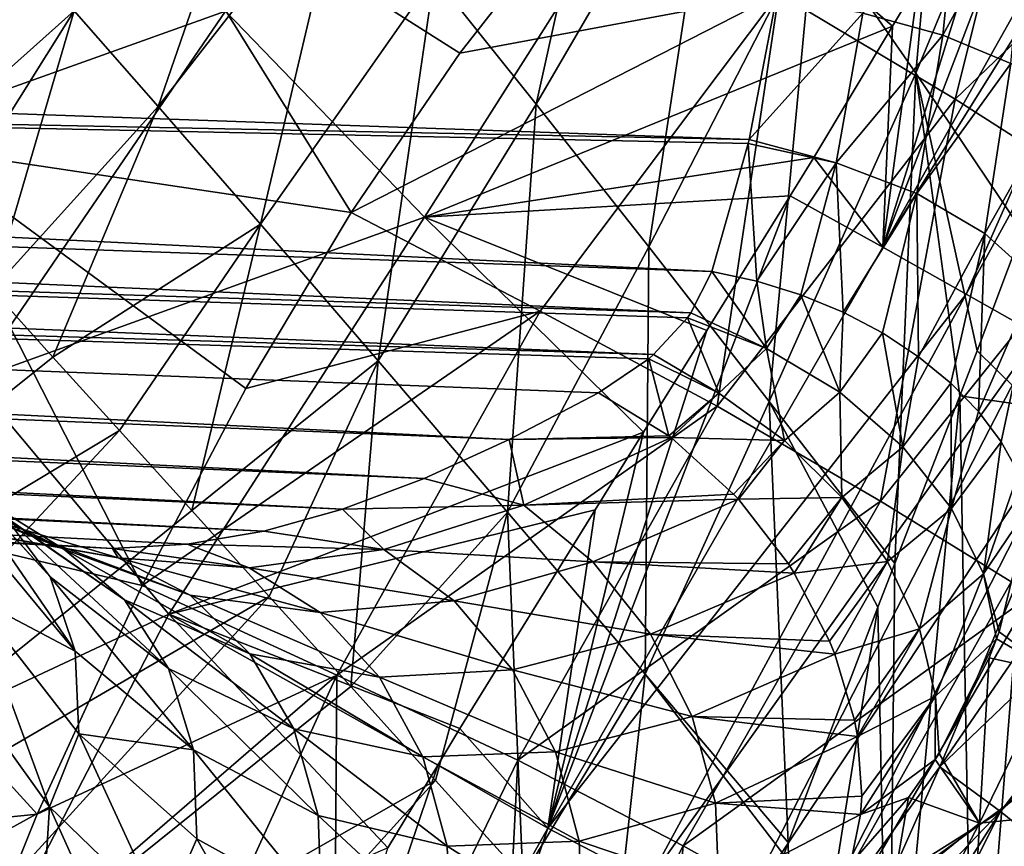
# Model space of a CAD drawing. Header units: metres. Extents: x -105 to 105, y -117 to 62.
# Tile 257 of 382: x 17.11 to 21.35, y -22.5 to -18.94. Entities that reach past the tile are written whole.
import ezdxf

# ---------------------------------------------------------------- set-up
doc = ezdxf.new("R2010")
doc.units = ezdxf.units.M
doc.layers.add('solid_509432_AD150_SW0001_01', color=7, linetype='CONTINUOUS')

msp = doc.modelspace()

# ---------------------------------------------------------------- linework, layer by layer
at = {"layer": 'solid_509432_AD150_SW0001_01'}
for points in [[(21.871714, -17.192446, 13.500666), (22.250858, -17.38435, 13.271233), (20.828621, -19.915667, 13.362828)], [(21.42206, -18.008577, 13.526485), (21.871714, -17.192446, 13.500666), (20.828621, -19.915667, 13.362828)], [(20.531128, -18.530254, 17.740383), (20.970871, -19.166262, 17.339125), (21.141483, -17.227766, 17.728043)], [(20.970871, -19.166262, 17.339125), (21.519464, -17.840584, 17.281219), (21.141483, -17.227766, 17.728043)], [(15.913006, -17.387209, -12.480562), (17.530485, -18.143791, -11.147383), (16.673578, -19.487442, -11.145673)], [(22.250858, -17.38435, 13.271233), (22.369621, -17.444721, 13.179582), (20.828621, -19.915667, 13.362828)], [(18.895525, -18.748959, 18.770943), (19.336029, -19.298943, 18.181435), (19.748404, -17.434288, 18.855669)], [(19.336029, -19.298943, 18.181435), (20.120747, -17.94916, 18.248903), (19.748404, -17.434288, 18.855669)], [(22.369621, -17.444721, 13.179582), (21.188059, -20.117146, 13.065957), (20.828621, -19.915667, 13.362828)], [(22.369621, -17.444721, 13.179582), (22.591787, -17.558069, 12.976588), (21.188059, -20.117146, 13.065957)], [(21.188059, -20.117146, 13.065957), (22.591787, -17.558069, 12.976588), (21.498022, -20.292414, 12.703842)], [(21.544273, -17.666929, -8.672807), (21.140411, -19.277969, -7.721786), (20.381189, -18.822493, -8.682353)], [(22.300131, -18.16474, -7.701402), (21.140411, -19.277969, -7.721786), (21.544273, -17.666929, -8.672807)], [(20.970871, -19.166262, 17.339125), (21.429085, -19.846085, 17.051727), (21.519464, -17.840584, 17.281219)], [(17.345152, -18.897284, 20.158558), (17.707674, -19.309795, 19.356773), (18.194365, -17.897537, 20.2484)], [(17.707674, -19.309795, 19.356773), (18.511917, -18.278269, 19.465143), (18.194365, -17.897537, 20.2484)], [(19.336029, -19.298943, 18.181435), (19.821341, -19.913967, 17.708157), (20.120747, -17.94916, 18.248903)], [(19.821341, -19.913967, 17.708157), (20.531128, -18.530254, 17.740383), (20.120747, -17.94916, 18.248903)], [(20.981998, -18.775217, 13.552704), (21.42206, -18.008577, 13.526485), (20.828621, -19.915667, 13.362828)], [(17.241192, -18.081713, 15.86868), (16.164894, -19.553356, 15.817682), (15.536922, -18.712452, 16.883684)], [(17.241192, -18.081713, 15.86868), (17.997028, -18.898582, 14.946175), (16.164894, -19.553356, 15.817682)], [(16.673578, -19.487442, -11.145673), (17.530485, -18.143791, -11.147383), (18.538946, -19.76652, -9.601516)], [(17.530485, -18.143791, -11.147383), (19.568842, -18.359413, -9.601735), (19.006039, -19.080023, -9.601619)], [(17.530485, -18.143791, -11.147383), (19.006039, -19.080023, -9.601619), (18.538946, -19.76652, -9.601516)], [(19.907286, -18.127686, 14.167147), (18.853991, -19.785778, 14.192463), (17.997028, -18.898582, 14.946175)], [(19.907286, -18.127686, 14.167147), (20.871017, -18.963453, 13.559381), (18.853991, -19.785778, 14.192463)], [(19.907286, -18.127686, 14.167147), (20.981998, -18.775217, 13.552704), (20.871017, -18.963453, 13.559381)], [(22.300131, -18.16474, -7.701402), (21.845955, -19.729071, -6.721079), (21.140411, -19.277969, -7.721786)], [(17.707674, -19.309795, 19.356773), (18.147799, -19.816446, 18.657406), (18.511917, -18.278269, 19.465143)], [(18.147799, -19.816446, 18.657406), (18.895525, -18.748959, 18.770943), (18.511917, -18.278269, 19.465143)], [(21.161503, -18.259527, 2.188362), (20.743057, -18.907026, 1.811033), (21.087593, -19.001883, 1.946203)], [(21.453909, -18.327848, 2.41778), (21.161503, -18.259527, 2.188362), (21.087593, -19.001883, 1.946203)], [(19.006039, -19.080023, -9.601619), (19.568842, -18.359413, -9.601735), (20.381189, -18.822493, -8.682353)], [(21.453909, -18.327848, 2.41778), (21.087593, -19.001883, 1.946203), (21.380428, -19.12348, 2.159362)], [(19.821341, -19.913967, 17.708157), (20.339762, -20.579868, 17.360949), (20.531128, -18.530254, 17.740383)], [(20.339762, -20.579868, 17.360949), (20.970871, -19.166262, 17.339125), (20.531128, -18.530254, 17.740383)], [(17.067627, -18.587208, 21.039576), (16.548208, -19.608309, 20.239811), (17.345152, -18.897284, 20.158558)], [(20.253172, -19.451344, 1.444834), (0, -18.739201, 0.632243), (0, -19.039419, 0.444263)], [(20.253172, -19.451344, 1.444834), (20.369196, -18.844881, 1.762703), (0, -18.739201, 0.632243)], [(18.147799, -19.816446, 18.657406), (18.65424, -20.404432, 18.078836), (18.895525, -18.748959, 18.770943)], [(18.65424, -20.404432, 18.078836), (19.336029, -19.298943, 18.181435), (18.895525, -18.748959, 18.770943)], [(20.871017, -18.963453, 13.559381), (20.981998, -18.775217, 13.552704), (20.828621, -19.915667, 13.362828)], [(18.538946, -19.76652, -9.601516), (19.006039, -19.080023, -9.601619), (20.381189, -18.822493, -8.682353)], [(19.352695, -20.191256, -8.685056), (18.538946, -19.76652, -9.601516), (20.381189, -18.822493, -8.682353)], [(20.115101, -20.600513, -7.727842), (19.352695, -20.191256, -8.685056), (20.381189, -18.822493, -8.682353)], [(20.115101, -20.600513, -7.727842), (20.381189, -18.822493, -8.682353), (21.140411, -19.277969, -7.721786)], [(20.743057, -18.907026, 1.811033), (20.369196, -18.844881, 1.762703), (20.253172, -19.451344, 1.444834)], [(17.997028, -18.898582, 14.946175), (16.909262, -20.488417, 14.918011), (16.164894, -19.553356, 15.817682)], [(17.345152, -18.897284, 20.158558), (16.548208, -19.608309, 20.239811), (16.755711, -19.837784, 19.750906)], [(17.345152, -18.897284, 20.158558), (16.755711, -19.837784, 19.750906), (16.992432, -20.099615, 19.296467)], [(17.997028, -18.898582, 14.946175), (18.853991, -19.785778, 14.192463), (16.909262, -20.488417, 14.918011)], [(17.345152, -18.897284, 20.158558), (16.992432, -20.099615, 19.296467), (17.707674, -19.309795, 19.356773)], [(20.743057, -18.907026, 1.811033), (20.253172, -19.451344, 1.444834), (20.627239, -19.552355, 1.46386)], [(21.087593, -19.001883, 1.946203), (20.743057, -18.907026, 1.811033), (20.627239, -19.552355, 1.46386)], [(18.853991, -19.785778, 14.192463), (20.871017, -18.963453, 13.559381), (20.531427, -19.528355, 13.57978)], [(20.531427, -19.528355, 13.57978), (20.871017, -18.963453, 13.559381), (20.828621, -19.915667, 13.362828)], [(20.092384, -20.019947, 1.004776), (0, -19.039419, 0.444263), (0, -19.31539, 0.222207)], [(20.249264, -19.468004, 1.434131), (20.253172, -19.451344, 1.444834), (0, -19.039419, 0.444263)], [(20.092384, -20.019947, 1.004776), (20.249264, -19.468004, 1.434131), (0, -19.039419, 0.444263)], [(21.087593, -19.001883, 1.946203), (20.627239, -19.552355, 1.46386), (20.974642, -19.684519, 1.576625)], [(21.380428, -19.12348, 2.159362), (21.087593, -19.001883, 1.946203), (20.974642, -19.684519, 1.576625)], [(21.380428, -19.12348, 2.159362), (20.974642, -19.684519, 1.576625), (21.268137, -19.855801, 1.764759)], [(21.60256, -19.263929, 2.436681), (21.380428, -19.12348, 2.159362), (21.268137, -19.855801, 1.764759)], [(20.339762, -20.579868, 17.360949), (20.880159, -21.278793, 17.146545), (20.970871, -19.166262, 17.339125)], [(20.970871, -19.166262, 17.339125), (20.880159, -21.278793, 17.146545), (21.16045, -20.555483, 17.103699)], [(20.970871, -19.166262, 17.339125), (21.16045, -20.555483, 17.103699), (21.234407, -20.362379, 17.090399)], [(20.970871, -19.166262, 17.339125), (21.234407, -20.362379, 17.090399), (21.429085, -19.846085, 17.051727)], [(20.81925, -21.009958, -6.731183), (20.115101, -20.600513, -7.727842), (21.140411, -19.277969, -7.721786)], [(20.81925, -21.009958, -6.731183), (21.140411, -19.277969, -7.721786), (21.845955, -19.729071, -6.721079)], [(21.60256, -19.263929, 2.436681), (21.268137, -19.855801, 1.764759), (21.488047, -20.054712, 2.015648)], [(20.002056, -20.198599, 0.82605), (0, -19.31539, 0.222207), (0, -19.56321, -0.030766)], [(20.002056, -20.198599, 0.82605), (20.092384, -20.019947, 1.004776), (0, -19.31539, 0.222207)], [(17.707674, -19.309795, 19.356773), (16.992432, -20.099615, 19.296467), (17.254053, -20.389038, 18.882504)], [(17.707674, -19.309795, 19.356773), (17.254053, -20.389038, 18.882504), (18.147799, -19.816446, 18.657406)], [(18.65424, -20.404432, 18.078836), (19.211811, -21.056421, 17.634613), (19.336029, -19.298943, 18.181435)], [(19.211811, -21.056421, 17.634613), (19.821341, -19.913967, 17.708157), (19.336029, -19.298943, 18.181435)], [(20.627239, -19.552355, 1.46386), (20.253172, -19.451344, 1.444834), (20.249264, -19.468004, 1.434131)], [(15.916394, -20.964899, -11.143873), (16.673578, -19.487442, -11.145673), (17.638639, -21.372705, -9.601297)], [(16.673578, -19.487442, -11.145673), (18.538946, -19.76652, -9.601516), (18.085058, -20.524317, -9.601409)], [(16.673578, -19.487442, -11.145673), (18.085058, -20.524317, -9.601409), (17.638639, -21.372705, -9.601297)], [(20.28657, -20.061953, 0.99827), (20.249264, -19.468004, 1.434131), (20.092384, -20.019947, 1.004776)], [(20.627239, -19.552355, 1.46386), (20.249264, -19.468004, 1.434131), (20.28657, -20.061953, 0.99827)], [(18.853991, -19.785778, 14.192463), (20.531427, -19.528355, 13.57978), (20.429926, -19.694393, 13.585863)], [(20.531427, -19.528355, 13.57978), (20.828621, -19.915667, 13.362828), (20.429926, -19.694393, 13.585863)], [(19.841486, -20.377748, 0.616837), (0, -19.56321, -0.030766), (0, -19.779497, -0.311184)], [(19.987154, -20.219707, 0.803109), (20.002056, -20.198599, 0.82605), (0, -19.56321, -0.030766)], [(19.841486, -20.377748, 0.616837), (19.987154, -20.219707, 0.803109), (0, -19.56321, -0.030766)], [(20.627239, -19.552355, 1.46386), (20.28657, -20.061953, 0.99827), (20.475967, -20.120874, 1.011382)], [(20.627239, -19.552355, 1.46386), (20.475967, -20.120874, 1.011382), (20.657248, -20.195679, 1.04388)], [(20.974642, -19.684519, 1.576625), (20.627239, -19.552355, 1.46386), (20.657248, -20.195679, 1.04388)], [(18.853991, -19.785778, 14.192463), (20.429926, -19.694393, 13.585863), (20.070845, -20.274637, 13.607446)], [(20.429926, -19.694393, 13.585863), (20.828621, -19.915667, 13.362828), (19.385321, -22.418386, 13.443261)], [(20.070845, -20.274637, 13.607446), (20.429926, -19.694393, 13.585863), (19.385321, -22.418386, 13.443261)], [(20.974642, -19.684519, 1.576625), (20.657248, -20.195679, 1.04388), (20.82723, -20.285053, 1.095196)], [(20.974642, -19.684519, 1.576625), (20.82723, -20.285053, 1.095196), (20.982929, -20.387424, 1.164427)], [(21.268137, -19.855801, 1.764759), (20.974642, -19.684519, 1.576625), (20.982929, -20.387424, 1.164427)], [(21.470821, -21.412064, -5.696056), (20.81925, -21.009958, -6.731183), (21.845955, -19.729071, -6.721079)], [(19.219587, -20.744223, 0.048276), (0, -19.779497, -0.311184), (0, -19.961256, -0.615182)], [(19.820513, -20.395761, 0.593791), (19.841486, -20.377748, 0.616837), (0, -19.779497, -0.311184)], [(19.603296, -20.543015, 0.387996), (19.820513, -20.395761, 0.593791), (0, -19.779497, -0.311184)], [(19.219587, -20.744223, 0.048276), (19.603296, -20.543015, 0.387996), (0, -19.779497, -0.311184)], [(18.853991, -19.785778, 14.192463), (17.75337, -21.496706, 14.204802), (16.909262, -20.488417, 14.918011)], [(18.853991, -19.785778, 14.192463), (19.797152, -20.713047, 13.624113), (17.75337, -21.496706, 14.204802)], [(18.085058, -20.524317, -9.601409), (18.538946, -19.76652, -9.601516), (19.352695, -20.191256, -8.685056)], [(18.853991, -19.785778, 14.192463), (20.070845, -20.274637, 13.607446), (19.797152, -20.713047, 13.624113)], [(18.147799, -19.816446, 18.657406), (17.254053, -20.389038, 18.882504), (17.540016, -20.705435, 18.508234)], [(18.147799, -19.816446, 18.657406), (17.540016, -20.705435, 18.508234), (17.851698, -21.050327, 18.172707)], [(18.147799, -19.816446, 18.657406), (17.851698, -21.050327, 18.172707), (18.65424, -20.404432, 18.078836)], [(21.429085, -19.846085, 17.051727), (21.234407, -20.362379, 17.090399), (21.478861, -20.601181, 16.968161)], [(21.268137, -19.855801, 1.764759), (20.982929, -20.387424, 1.164427), (21.121609, -20.500998, 1.250357)], [(21.268137, -19.855801, 1.764759), (21.121609, -20.500998, 1.250357), (21.240833, -20.623775, 1.351478)], [(21.488047, -20.054712, 2.015648), (21.268137, -19.855801, 1.764759), (21.240833, -20.623775, 1.351478)], [(19.211811, -21.056421, 17.634613), (19.805443, -21.7551, 17.335752), (19.821341, -19.913967, 17.708157)], [(20.828621, -19.915667, 13.362828), (21.188059, -20.117146, 13.065957), (19.385321, -22.418386, 13.443261)], [(19.805443, -21.7551, 17.335752), (20.339762, -20.579868, 17.360949), (19.821341, -19.913967, 17.708157)], [(18.853159, -20.911728, -0.308851), (0, -19.961256, -0.615182), (0, -20.105919, -0.938483)], [(18.853159, -20.911728, -0.308851), (19.219587, -20.744223, 0.048276), (0, -19.961256, -0.615182)], [(20.327202, -20.352144, 0.756142), (20.092384, -20.019947, 1.004776), (20.002056, -20.198599, 0.82605)], [(20.327202, -20.352144, 0.756142), (20.28657, -20.061953, 0.99827), (20.092384, -20.019947, 1.004776)], [(21.488047, -20.054712, 2.015648), (21.240833, -20.623775, 1.351478), (21.338511, -20.753605, 1.466013)], [(21.488047, -20.054712, 2.015648), (21.338511, -20.753605, 1.466013), (21.412926, -20.888205, 1.591951)], [(14.795474, -22.358307, 18.877533), (17.254053, -20.389038, 18.882504), (16.992432, -20.099615, 19.296467)], [(20.327202, -20.352144, 0.756142), (20.475967, -20.120874, 1.011382), (20.28657, -20.061953, 0.99827)], [(18.501497, -21.043545, -0.679482), (0, -20.105919, -0.938483), (0, -20.211458, -1.276531)], [(18.501497, -21.043545, -0.679482), (18.853159, -20.911728, -0.308851), (0, -20.105919, -0.938483)], [(21.188059, -20.117146, 13.065957), (19.820028, -22.645451, 13.100247), (19.385321, -22.418386, 13.443261)], [(21.188059, -20.117146, 13.065957), (21.498022, -20.292414, 12.703842), (19.820028, -22.645451, 13.100247)], [(20.642874, -20.540583, 0.775722), (20.475967, -20.120874, 1.011382), (20.327202, -20.352144, 0.756142)], [(20.642874, -20.540583, 0.775722), (20.657248, -20.195679, 1.04388), (20.475967, -20.120874, 1.011382)], [(18.161903, -21.1383, -1.059588), (0, -20.211458, -1.276531), (0, -20.276426, -1.624653)], [(18.161903, -21.1383, -1.059588), (18.501497, -21.043545, -0.679482), (0, -20.211458, -1.276531)], [(17.638639, -21.372705, -9.601297), (18.085058, -20.524317, -9.601409), (19.352695, -20.191256, -8.685056)], [(18.476923, -21.758789, -8.663025), (17.638639, -21.372705, -9.601297), (19.352695, -20.191256, -8.685056)], [(18.476923, -21.758789, -8.663025), (19.352695, -20.191256, -8.685056), (20.115101, -20.600513, -7.727842)], [(20.122791, -20.54495, 0.503675), (19.987154, -20.219707, 0.803109), (19.841486, -20.377748, 0.616837)], [(20.327202, -20.352144, 0.756142), (20.002056, -20.198599, 0.82605), (19.987154, -20.219707, 0.803109)], [(20.327202, -20.352144, 0.756142), (19.987154, -20.219707, 0.803109), (20.122791, -20.54495, 0.503675)], [(20.642874, -20.540583, 0.775722), (20.82723, -20.285053, 1.095196), (20.657248, -20.195679, 1.04388)], [(17.511139, -21.21414, -1.832534), (0, -20.276426, -1.624653), (0, -20.299919, -1.978087)], [(17.832277, -21.195261, -1.445354), (18.161903, -21.1383, -1.059588), (0, -20.276426, -1.624653)], [(17.511139, -21.21414, -1.832534), (17.832277, -21.195261, -1.445354), (0, -20.276426, -1.624653)], [(17.197834, -21.195261, -2.21698), (0, -20.299919, -1.978087), (0, -20.281591, -2.331828)], [(16.892427, -21.139467, -2.594984), (17.197834, -21.195261, -2.21698), (0, -20.281591, -2.331828)], [(17.197834, -21.195261, -2.21698), (17.511139, -21.21414, -1.832534), (0, -20.299919, -1.978087)], [(19.797152, -20.713047, 13.624113), (20.070845, -20.274637, 13.607446), (19.385321, -22.418386, 13.443261)], [(21.498022, -20.292414, 12.703842), (20.184938, -22.838009, 12.666718), (19.820028, -22.645451, 13.100247)], [(21.498022, -20.292414, 12.703842), (21.726807, -20.51712, 12.254717), (20.184938, -22.838009, 12.666718)], [(20.914261, -20.774885, 0.859336), (20.82723, -20.285053, 1.095196), (20.642874, -20.540583, 0.775722)], [(20.914261, -20.774885, 0.859336), (20.982929, -20.387424, 1.164427), (20.82723, -20.285053, 1.095196)], [(20.327202, -20.352144, 0.756142), (20.122791, -20.54495, 0.503675), (20.405279, -20.747581, 0.471441)], [(20.642874, -20.540583, 0.775722), (20.327202, -20.352144, 0.756142), (20.405279, -20.747581, 0.471441)], [(14.795474, -22.358307, 18.877533), (17.540016, -20.705435, 18.508234), (17.254053, -20.389038, 18.882504)], [(19.90715, -20.727713, 0.246478), (19.820513, -20.395761, 0.593791), (19.603296, -20.543015, 0.387996)], [(20.122791, -20.54495, 0.503675), (19.841486, -20.377748, 0.616837), (19.820513, -20.395761, 0.593791)], [(20.122791, -20.54495, 0.503675), (19.820513, -20.395761, 0.593791), (19.90715, -20.727713, 0.246478)], [(20.914261, -20.774885, 0.859336), (21.121609, -20.500998, 1.250357), (20.982929, -20.387424, 1.164427)], [(22.293898, -20.377127, 11.455587), (22.651045, -20.645382, 10.349252), (21.074362, -22.153687, 11.791531)], [(21.484512, -21.173479, 12.056851), (22.293898, -20.377127, 11.455587), (21.074362, -22.153687, 11.791531)], [(21.234407, -20.362379, 17.090399), (21.16045, -20.555483, 17.103699), (21.478861, -20.601181, 16.968161)], [(18.65424, -20.404432, 18.078836), (17.851698, -21.050327, 18.172707), (18.185837, -21.420101, 17.881186)], [(18.65424, -20.404432, 18.078836), (18.185837, -21.420101, 17.881186), (18.536844, -21.808556, 17.639139)], [(18.65424, -20.404432, 18.078836), (18.536844, -21.808556, 17.639139), (19.211811, -21.056421, 17.634613)], [(16.909262, -20.488417, 14.918011), (17.75337, -21.496706, 14.204802), (16.037766, -22.299953, 14.687842)], [(20.184938, -22.838009, 12.666718), (21.726807, -20.51712, 12.254717), (20.465532, -22.988398, 12.159925)], [(20.465532, -22.988398, 12.159925), (21.726807, -20.51712, 12.254717), (21.484512, -21.173479, 12.056851)], [(21.125015, -21.040939, 1.001947), (21.121609, -20.500998, 1.250357), (20.914261, -20.774885, 0.859336)], [(21.125015, -21.040939, 1.001947), (21.240833, -20.623775, 1.351478), (21.121609, -20.500998, 1.250357)], [(19.90715, -20.727713, 0.246478), (19.603296, -20.543015, 0.387996), (19.219587, -20.744223, 0.048276)], [(20.122791, -20.54495, 0.503675), (19.90715, -20.727713, 0.246478), (19.917606, -20.735588, 0.24264)], [(20.405279, -20.747581, 0.471441), (20.122791, -20.54495, 0.503675), (19.917606, -20.735588, 0.24264)], [(20.642874, -20.540583, 0.775722), (20.405279, -20.747581, 0.471441), (20.651785, -20.993412, 0.497885)], [(20.914261, -20.774885, 0.859336), (20.642874, -20.540583, 0.775722), (20.651785, -20.993412, 0.497885)], [(20.853546, -23.795151, 17.012308), (21.16045, -20.555483, 17.103699), (20.880159, -21.278793, 17.146545)], [(20.853546, -23.795151, 17.012308), (21.220762, -23.854593, 16.786432), (21.16045, -20.555483, 17.103699)], [(21.220762, -23.854593, 16.786432), (21.478861, -20.601181, 16.968161), (21.16045, -20.555483, 17.103699)], [(16.579023, -20.608366, -4.819674), (16.777983, -20.825321, -5.08972), (17.241362, -21.336134, -4.445303)], [(17.047703, -21.077393, -4.210509), (16.579023, -20.608366, -4.819674), (17.241362, -21.336134, -4.445303)], [(19.255877, -22.125233, -7.682281), (18.476923, -21.758789, -8.663025), (20.115101, -20.600513, -7.727842)], [(19.255877, -22.125233, -7.682281), (20.115101, -20.600513, -7.727842), (20.81925, -21.009958, -6.731183)], [(19.805443, -21.7551, 17.335752), (20.421511, -22.479872, 17.189314), (20.339762, -20.579868, 17.360949)], [(20.339762, -20.579868, 17.360949), (20.421511, -22.479872, 17.189314), (20.807129, -21.466339, 17.155672)], [(20.339762, -20.579868, 17.360949), (20.807129, -21.466339, 17.155672), (20.880159, -21.278793, 17.146545)], [(21.220762, -23.854593, 16.786432), (21.53105, -23.904821, 16.485439), (21.478861, -20.601181, 16.968161)], [(22.651045, -20.645382, 10.349252), (21.335495, -22.346479, 10.699009), (21.074362, -22.153687, 11.791531)], [(21.125015, -21.040939, 1.001947), (21.338511, -20.753605, 1.466013), (21.240833, -20.623775, 1.351478)], [(22.651045, -20.645382, 10.349252), (22.610882, -20.847378, 10.051337), (21.335495, -22.346479, 10.699009)], [(14.795474, -22.358307, 18.877533), (15.312456, -23.094126, 18.164198), (17.540016, -20.705435, 18.508234)], [(15.312456, -23.094126, 18.164198), (17.851698, -21.050327, 18.172707), (17.540016, -20.705435, 18.508234)], [(17.75337, -21.496706, 14.204802), (19.797152, -20.713047, 13.624113), (19.588999, -21.04656, 13.637002)], [(19.90715, -20.727713, 0.246478), (19.219587, -20.744223, 0.048276), (19.917606, -20.735588, 0.24264)], [(19.282707, -21.026266, -0.366058), (19.917606, -20.735588, 0.24264), (19.219587, -20.744223, 0.048276)], [(19.282707, -21.026266, -0.366058), (20.186115, -20.978914, 0.171991), (19.917606, -20.735588, 0.24264)], [(19.588999, -21.04656, 13.637002), (19.797152, -20.713047, 13.624113), (19.385321, -22.418386, 13.443261)], [(20.405279, -20.747581, 0.471441), (19.917606, -20.735588, 0.24264), (20.186115, -20.978914, 0.171991)], [(19.282707, -21.026266, -0.366058), (19.219587, -20.744223, 0.048276), (18.853159, -20.911728, -0.308851)], [(20.405279, -20.747581, 0.471441), (20.186115, -20.978914, 0.171991), (20.206692, -21.001301, 0.169118)], [(20.651785, -20.993412, 0.497885), (20.405279, -20.747581, 0.471441), (20.206692, -21.001301, 0.169118)], [(20.914261, -20.774885, 0.859336), (20.651785, -20.993412, 0.497885), (20.848953, -21.269125, 0.581573)], [(21.125015, -21.040939, 1.001947), (20.914261, -20.774885, 0.859336), (20.848953, -21.269125, 0.581573)], [(21.262444, -21.322716, 1.194965), (21.338511, -20.753605, 1.466013), (21.125015, -21.040939, 1.001947)], [(21.262444, -21.322716, 1.194965), (21.412926, -20.888205, 1.591951), (21.338511, -20.753605, 1.466013)], [(16.465216, -20.809187, -3.745999), (16.782724, -20.897491, -3.971763), (17.301247, -21.216509, -3.314467)], [(16.988737, -21.091274, -3.099427), (16.465216, -20.809187, -3.745999), (17.301247, -21.216509, -3.314467)], [(16.777983, -20.825321, -5.08972), (16.889812, -21.103065, -5.354169), (17.349966, -21.655365, -4.659492)], [(17.241362, -21.336134, -4.445303), (16.777983, -20.825321, -5.08972), (17.349966, -21.655365, -4.659492)], [(22.610882, -20.847378, 10.051337), (22.52198, -21.193684, 9.478645), (21.335495, -22.346479, 10.699009)], [(16.782724, -20.897491, -3.971763), (17.047703, -21.077393, -4.210509), (17.561962, -21.434532, -3.524423)], [(17.301247, -21.216509, -3.314467), (16.782724, -20.897491, -3.971763), (17.561962, -21.434532, -3.524423)], [(21.262444, -21.322716, 1.194965), (21.46277, -21.025209, 1.72708), (21.412926, -20.888205, 1.591951)], [(19.282707, -21.026266, -0.366058), (18.853159, -20.911728, -0.308851), (18.501497, -21.043545, -0.679482)], [(15.256703, -22.555256, -11.14201), (15.916394, -20.964899, -11.143873), (17.18663, -22.357975, -9.601174)], [(15.916394, -20.964899, -11.143873), (17.638639, -21.372705, -9.601297), (17.18663, -22.357975, -9.601174)], [(19.282707, -21.026266, -0.366058), (20.206692, -21.001301, 0.169118), (20.186115, -20.978914, 0.171991)], [(20.651785, -20.993412, 0.497885), (20.206692, -21.001301, 0.169118), (20.422031, -21.280262, 0.169386)], [(20.651785, -20.993412, 0.497885), (20.422031, -21.280262, 0.169386), (20.447412, -21.320061, 0.174116)], [(20.848953, -21.269125, 0.581573), (20.651785, -20.993412, 0.497885), (20.447412, -21.320061, 0.174116)], [(19.282707, -21.026266, -0.366058), (18.501497, -21.043545, -0.679482), (18.678848, -21.217661, -1.026943)], [(19.282707, -21.026266, -0.366058), (18.678848, -21.217661, -1.026943), (19.579889, -21.271128, -0.47232)], [(19.968851, -22.494768, -6.660752), (19.255877, -22.125233, -7.682281), (20.81925, -21.009958, -6.731183)], [(19.282707, -21.026266, -0.366058), (19.579889, -21.271128, -0.47232), (20.206692, -21.001301, 0.169118)], [(19.579889, -21.271128, -0.47232), (20.422031, -21.280262, 0.169386), (20.206692, -21.001301, 0.169118)], [(19.968851, -22.494768, -6.660752), (20.81925, -21.009958, -6.731183), (21.470821, -21.412064, -5.696056)], [(21.262444, -21.322716, 1.194965), (21.329685, -21.572172, 1.443832), (21.46277, -21.025209, 1.72708)], [(21.329685, -21.572172, 1.443832), (21.563101, -21.744469, 2.415765), (21.46277, -21.025209, 1.72708)], [(15.312456, -23.094126, 18.164198), (18.185837, -21.420101, 17.881186), (17.851698, -21.050327, 18.172707)], [(17.047703, -21.077393, -4.210509), (17.241362, -21.336134, -4.445303), (17.75239, -21.729879, -3.714401)], [(17.561962, -21.434532, -3.524423), (17.047703, -21.077393, -4.210509), (17.75239, -21.729879, -3.714401)], [(17.75337, -21.496706, 14.204802), (19.588999, -21.04656, 13.637002), (19.007154, -21.989624, 13.674368)], [(18.678848, -21.217661, -1.026943), (18.501497, -21.043545, -0.679482), (18.161903, -21.1383, -1.059588)], [(19.211811, -21.056421, 17.634613), (18.536844, -21.808556, 17.639139), (18.90184, -22.21246, 17.448477)], [(19.211811, -21.056421, 17.634613), (18.90184, -22.21246, 17.448477), (19.277809, -22.628439, 17.310865)], [(19.007154, -21.989624, 13.674368), (19.588999, -21.04656, 13.637002), (19.385321, -22.418386, 13.443261)], [(19.211811, -21.056421, 17.634613), (19.277809, -22.628439, 17.310865), (19.805443, -21.7551, 17.335752)], [(21.125015, -21.040939, 1.001947), (20.848953, -21.269125, 0.581573), (20.986103, -21.559784, 0.717971)], [(21.262444, -21.322716, 1.194965), (21.125015, -21.040939, 1.001947), (20.986103, -21.559784, 0.717971)], [(17.349966, -21.655365, -4.659492), (16.889812, -21.103065, -5.354169), (16.906578, -21.421896, -5.594266)], [(17.535351, -21.2544, -2.416706), (16.892427, -21.139467, -2.594984), (16.988737, -21.091274, -3.099427)], [(16.988737, -21.091274, -3.099427), (17.301247, -21.216509, -3.314467), (17.844683, -21.415333, -2.611602)], [(17.535351, -21.2544, -2.416706), (16.988737, -21.091274, -3.099427), (17.844683, -21.415333, -2.611602)], [(17.535351, -21.2544, -2.416706), (17.197834, -21.195261, -2.21698), (16.892427, -21.139467, -2.594984)], [(18.678848, -21.217661, -1.026943), (18.161903, -21.1383, -1.059588), (17.832277, -21.195261, -1.445354)], [(17.535351, -21.2544, -2.416706), (17.511139, -21.21414, -1.832534), (17.197834, -21.195261, -2.21698)], [(18.098507, -21.296144, -1.718316), (17.832277, -21.195261, -1.445354), (17.511139, -21.21414, -1.832534)], [(18.678848, -21.217661, -1.026943), (17.832277, -21.195261, -1.445354), (18.098507, -21.296144, -1.718316)], [(20.465532, -22.988398, 12.159925), (21.484512, -21.173479, 12.056851), (21.074362, -22.153687, 11.791531)], [(22.52198, -21.193684, 9.478645), (21.539217, -22.511986, 9.42131), (21.335495, -22.346479, 10.699009)], [(17.301247, -21.216509, -3.314467), (17.561962, -21.434532, -3.524423), (18.102686, -21.666744, -2.784225)], [(17.844683, -21.415333, -2.611602), (17.301247, -21.216509, -3.314467), (18.102686, -21.666744, -2.784225)], [(18.098507, -21.296144, -1.718316), (17.511139, -21.21414, -1.832534), (17.535351, -21.2544, -2.416706)], [(18.678848, -21.217661, -1.026943), (18.098507, -21.296144, -1.718316), (18.981657, -21.438536, -1.165103)], [(18.678848, -21.217661, -1.026943), (18.981657, -21.438536, -1.165103), (19.579889, -21.271128, -0.47232)], [(17.535351, -21.2544, -2.416706), (17.844683, -21.415333, -2.611602), (18.40506, -21.48918, -1.88666)], [(18.098507, -21.296144, -1.718316), (17.535351, -21.2544, -2.416706), (18.40506, -21.48918, -1.88666)], [(19.579889, -21.271128, -0.47232), (18.981657, -21.438536, -1.165103), (19.827522, -21.582102, -0.511566)], [(19.579889, -21.271128, -0.47232), (20.447412, -21.320061, 0.174116), (20.422031, -21.280262, 0.169386)], [(19.579889, -21.271128, -0.47232), (19.827522, -21.582102, -0.511566), (20.447412, -21.320061, 0.174116)], [(20.848953, -21.269125, 0.581573), (20.447412, -21.320061, 0.174116), (20.599537, -21.612139, 0.238834)], [(20.848953, -21.269125, 0.581573), (20.599537, -21.612139, 0.238834), (20.6227, -21.669256, 0.257277)], [(20.986103, -21.559784, 0.717971), (20.848953, -21.269125, 0.581573), (20.6227, -21.669256, 0.257277)], [(20.853546, -23.795151, 17.012308), (20.880159, -21.278793, 17.146545), (20.807129, -21.466339, 17.155672)], [(18.098507, -21.296144, -1.718316), (18.40506, -21.48918, -1.88666), (18.981657, -21.438536, -1.165103)], [(19.827522, -21.582102, -0.511566), (20.599537, -21.612139, 0.238834), (20.447412, -21.320061, 0.174116)], [(21.262444, -21.322716, 1.194965), (20.986103, -21.559784, 0.717971), (21.055807, -21.84964, 0.899691)], [(21.262444, -21.322716, 1.194965), (21.055807, -21.84964, 0.899691), (21.318586, -21.602243, 1.427129)], [(21.262444, -21.322716, 1.194965), (21.318586, -21.602243, 1.427129), (21.329685, -21.572172, 1.443832)], [(17.18663, -22.357975, -9.601174), (17.638639, -21.372705, -9.601297), (18.476923, -21.758789, -8.663025)], [(17.241362, -21.336134, -4.445303), (17.349966, -21.655365, -4.659492), (17.859026, -22.081608, -3.870927)], [(17.75239, -21.729879, -3.714401), (17.241362, -21.336134, -4.445303), (17.859026, -22.081608, -3.870927)], [(17.844683, -21.415333, -2.611602), (18.102686, -21.666744, -2.784225), (18.66069, -21.767328, -2.016525)], [(18.40506, -21.48918, -1.88666), (17.844683, -21.415333, -2.611602), (18.66069, -21.767328, -2.016525)], [(20.622536, -22.858885, -5.599435), (19.968851, -22.494768, -6.660752), (21.470821, -21.412064, -5.696056)], [(20.622536, -22.858885, -5.599435), (21.470821, -21.412064, -5.696056), (22.073292, -21.797798, -4.623055)], [(15.312456, -23.094126, 18.164198), (15.898071, -23.927628, 17.635164), (18.185837, -21.420101, 17.881186)], [(15.898071, -23.927628, 17.635164), (18.536844, -21.808556, 17.639139), (18.185837, -21.420101, 17.881186)], [(16.906578, -21.421896, -5.594266), (16.798655, -21.712545, -5.844024), (17.238823, -22.326, -5.0558)], [(17.36581, -22.012445, -4.837883), (16.906578, -21.421896, -5.594266), (17.238823, -22.326, -5.0558)], [(17.349966, -21.655365, -4.659492), (16.906578, -21.421896, -5.594266), (17.36581, -22.012445, -4.837883)], [(17.561962, -21.434532, -3.524423), (17.75239, -21.729879, -3.714401), (18.291061, -21.990807, -2.922331)], [(18.102686, -21.666744, -2.784225), (17.561962, -21.434532, -3.524423), (18.291061, -21.990807, -2.922331)], [(18.981657, -21.438536, -1.165103), (18.40506, -21.48918, -1.88666), (19.234093, -21.736328, -1.249752)], [(18.981657, -21.438536, -1.165103), (19.234093, -21.736328, -1.249752), (19.827522, -21.582102, -0.511566)], [(17.75337, -21.496706, 14.204802), (16.803604, -23.326797, 14.138828), (16.037766, -22.299953, 14.687842)], [(17.75337, -21.496706, 14.204802), (18.697226, -22.503105, 13.695346), (16.803604, -23.326797, 14.138828)], [(17.75337, -21.496706, 14.204802), (18.911436, -22.14711, 13.68077), (18.697226, -22.503105, 13.695346)], [(17.75337, -21.496706, 14.204802), (19.007154, -21.989624, 13.674368), (18.911436, -22.14711, 13.68077)], [(18.40506, -21.48918, -1.88666), (18.66069, -21.767328, -2.016525), (19.234093, -21.736328, -1.249752)], [(20.446795, -23.729305, 17.15237), (20.807129, -21.466339, 17.155672), (20.421511, -22.479872, 17.189314)], [(20.446795, -23.729305, 17.15237), (20.853546, -23.795151, 17.012308), (20.807129, -21.466339, 17.155672)], [(19.827522, -21.582102, -0.511566), (19.234093, -21.736328, -1.249752), (20.008041, -21.937134, -0.481014)], [(19.827522, -21.582102, -0.511566), (20.6227, -21.669256, 0.257277), (20.599537, -21.612139, 0.238834)], [(19.827522, -21.582102, -0.511566), (20.008041, -21.937134, -0.481014), (20.6227, -21.669256, 0.257277)], [(20.986103, -21.559784, 0.717971), (20.6227, -21.669256, 0.257277), (20.707077, -21.952938, 0.375812)], [(20.986103, -21.559784, 0.717971), (20.707077, -21.952938, 0.375812), (20.720116, -22.024126, 0.412705)], [(21.055807, -21.84964, 0.899691), (20.986103, -21.559784, 0.717971), (20.720116, -22.024126, 0.412705)], [(21.329685, -21.572172, 1.443832), (21.318586, -21.602243, 1.427129), (21.563101, -21.744469, 2.415765)], [(21.055807, -21.84964, 0.899691), (21.071043, -22.096973, 1.13338), (21.318586, -21.602243, 1.427129)], [(21.318586, -21.602243, 1.427129), (21.071043, -22.096973, 1.13338), (21.286129, -21.684357, 1.380893)], [(21.318586, -21.602243, 1.427129), (21.286129, -21.684357, 1.380893), (21.563101, -21.744469, 2.415765)], [(17.859026, -22.081608, -3.870927), (17.349966, -21.655365, -4.659492), (17.36581, -22.012445, -4.837883)], [(18.102686, -21.666744, -2.784225), (18.291061, -21.990807, -2.922331), (18.847267, -22.110861, -2.098698)], [(18.66069, -21.767328, -2.016525), (18.102686, -21.666744, -2.784225), (18.847267, -22.110861, -2.098698)], [(20.008041, -21.937134, -0.481014), (20.707077, -21.952938, 0.375812), (20.6227, -21.669256, 0.257277)], [(17.238823, -22.326, -5.0558), (16.798655, -21.712545, -5.844024), (16.928125, -22.497873, -5.412892)], [(21.286129, -21.684357, 1.380893), (21.071043, -22.096973, 1.13338), (21.244432, -22.396559, 2.15338)], [(21.563101, -21.744469, 2.415765), (21.286129, -21.684357, 1.380893), (21.244432, -22.396559, 2.15338)], [(17.75239, -21.729879, -3.714401), (17.859026, -22.081608, -3.870927), (18.396448, -22.364534, -3.016123)], [(18.291061, -21.990807, -2.922331), (17.75239, -21.729879, -3.714401), (18.396448, -22.364534, -3.016123)], [(19.234093, -21.736328, -1.249752), (18.66069, -21.767328, -2.016525), (19.418249, -22.089916, -1.274885)], [(19.234093, -21.736328, -1.249752), (19.418249, -22.089916, -1.274885), (20.008041, -21.937134, -0.481014)], [(19.805443, -21.7551, 17.335752), (19.277809, -22.628439, 17.310865), (19.661129, -23.05245, 17.22776)], [(19.805443, -21.7551, 17.335752), (19.661129, -23.05245, 17.22776), (20.401613, -22.533602, 17.190407)], [(19.805443, -21.7551, 17.335752), (20.401613, -22.533602, 17.190407), (20.421511, -22.479872, 17.189314)], [(21.563101, -21.744469, 2.415765), (21.244432, -22.396559, 2.15338), (21.548489, -22.366961, 3.288138)], [(16.86644, -23.150846, -9.601079), (17.18663, -22.357975, -9.601174), (18.476923, -21.758789, -8.663025)], [(17.697512, -23.469604, -8.680772), (16.86644, -23.150846, -9.601079), (18.476923, -21.758789, -8.663025)], [(18.462078, -23.772608, -7.71968), (17.697512, -23.469604, -8.680772), (18.476923, -21.758789, -8.663025)], [(18.462078, -23.772608, -7.71968), (18.476923, -21.758789, -8.663025), (19.255877, -22.125233, -7.682281)], [(18.66069, -21.767328, -2.016525), (18.847267, -22.110861, -2.098698), (19.418249, -22.089916, -1.274885)], [(21.221254, -23.207619, -4.498598), (20.622536, -22.858885, -5.599435), (22.073292, -21.797798, -4.623055)], [(21.221254, -23.207619, -4.498598), (22.073292, -21.797798, -4.623055), (22.628338, -22.157991, -3.512937)], [(15.898071, -23.927628, 17.635164), (18.90184, -22.21246, 17.448477), (18.536844, -21.808556, 17.639139)], [(21.055807, -21.84964, 0.899691), (20.720116, -22.024126, 0.412705), (20.737652, -22.280476, 0.571406)], [(21.055807, -21.84964, 0.899691), (20.732758, -22.359495, 0.629377), (21.054605, -22.122488, 1.117191)], [(21.055807, -21.84964, 0.899691), (20.737652, -22.280476, 0.571406), (20.732758, -22.359495, 0.629377)], [(21.055807, -21.84964, 0.899691), (21.054605, -22.122488, 1.117191), (21.071043, -22.096973, 1.13338)], [(20.008041, -21.937134, -0.481014), (19.418249, -22.089916, -1.274885), (20.108644, -22.311047, -0.382828)], [(20.008041, -21.937134, -0.481014), (20.720116, -22.024126, 0.412705), (20.707077, -21.952938, 0.375812)], [(20.008041, -21.937134, -0.481014), (20.108644, -22.311047, -0.382828), (20.720116, -22.024126, 0.412705)], [(18.291061, -21.990807, -2.922331), (18.396448, -22.364534, -3.016123), (18.951559, -22.495415, -2.127352)], [(18.847267, -22.110861, -2.098698), (18.291061, -21.990807, -2.922331), (18.951559, -22.495415, -2.127352)], [(19.007154, -21.989624, 13.674368), (19.385321, -22.418386, 13.443261), (18.911436, -22.14711, 13.68077)], [(17.36581, -22.012445, -4.837883), (17.238823, -22.326, -5.0558), (17.72687, -22.798706, -4.171154)], [(17.874308, -22.464769, -3.982897), (17.36581, -22.012445, -4.837883), (17.72687, -22.798706, -4.171154)], [(17.859026, -22.081608, -3.870927), (17.36581, -22.012445, -4.837883), (17.874308, -22.464769, -3.982897)], [(20.108644, -22.311047, -0.382828), (20.737652, -22.280476, 0.571406), (20.720116, -22.024126, 0.412705)], [(17.859026, -22.081608, -3.870927), (17.874308, -22.464769, -3.982897), (18.411371, -22.761423, -3.058947)], [(18.396448, -22.364534, -3.016123), (17.859026, -22.081608, -3.870927), (18.411371, -22.761423, -3.058947)], [(19.418249, -22.089916, -1.274885), (18.847267, -22.110861, -2.098698), (19.521067, -22.474226, -1.23872)], [(19.418249, -22.089916, -1.274885), (19.521067, -22.474226, -1.23872), (20.108644, -22.311047, -0.382828)], [(19.157761, -24.080748, -6.719685), (18.462078, -23.772608, -7.71968), (19.255877, -22.125233, -7.682281)], [(18.847267, -22.110861, -2.098698), (18.951559, -22.495415, -2.127352), (19.521067, -22.474226, -1.23872)], [(19.157761, -24.080748, -6.719685), (19.255877, -22.125233, -7.682281), (19.968851, -22.494768, -6.660752)], [(20.732758, -22.359495, 0.629377), (20.938969, -22.286552, 1.010536), (21.054605, -22.122488, 1.117191)], [(21.054605, -22.122488, 1.117191), (20.938969, -22.286552, 1.010536), (21.244432, -22.396559, 2.15338)], [(21.071043, -22.096973, 1.13338), (21.054605, -22.122488, 1.117191), (21.244432, -22.396559, 2.15338)], [(18.911436, -22.14711, 13.68077), (19.385321, -22.418386, 13.443261), (17.966341, -24.953587, 13.597103)], [(18.697226, -22.503105, 13.695346), (18.911436, -22.14711, 13.68077), (17.966341, -24.953587, 13.597103)], [(20.465532, -22.988398, 12.159925), (21.074362, -22.153687, 11.791531), (20.853113, -22.651449, 11.675275)], [(20.853113, -22.651449, 11.675275), (21.074362, -22.153687, 11.791531), (21.335495, -22.346479, 10.699009)], [(21.767454, -23.531002, -3.358563), (21.221254, -23.207619, -4.498598), (22.628338, -22.157991, -3.512937)], [(15.898071, -23.927628, 17.635164), (16.530886, -24.82831, 17.309795), (18.90184, -22.21246, 17.448477)], [(16.530886, -24.82831, 17.309795), (19.277809, -22.628439, 17.310865), (18.90184, -22.21246, 17.448477)], [(20.108644, -22.311047, -0.382828), (20.732758, -22.359495, 0.629377), (20.737652, -22.280476, 0.571406)], [(20.938969, -22.286552, 1.010536), (20.689301, -22.573416, 0.8129), (20.867832, -22.702887, 1.547151)], [(20.732758, -22.359495, 0.629377), (20.689301, -22.573416, 0.8129), (20.938969, -22.286552, 1.010536)], [(21.244432, -22.396559, 2.15338), (20.938969, -22.286552, 1.010536), (20.867832, -22.702887, 1.547151)], [(17.238823, -22.326, -5.0558), (16.928125, -22.497873, -5.412892), (17.213934, -22.741791, -4.922301)], [(17.238823, -22.326, -5.0558), (17.213934, -22.741791, -4.922301), (17.520369, -22.951715, -4.391876)], [(17.72687, -22.798706, -4.171154), (17.238823, -22.326, -5.0558), (17.520369, -22.951715, -4.391876)], [(20.108644, -22.311047, -0.382828), (19.521067, -22.474226, -1.23872), (20.1222, -22.677315, -0.22397)], [(20.108644, -22.311047, -0.382828), (20.1222, -22.677315, -0.22397), (20.732758, -22.359495, 0.629377)], [(20.18103, -24.161963, 11.39839), (20.68515, -23.024754, 11.59677), (21.335495, -22.346479, 10.699009)], [(20.33259, -24.342709, 9.99831), (20.18103, -24.161963, 11.39839), (21.335495, -22.346479, 10.699009)], [(20.33259, -24.342709, 9.99831), (21.335495, -22.346479, 10.699009), (21.539217, -22.511986, 9.42131)], [(20.68515, -23.024754, 11.59677), (20.853113, -22.651449, 11.675275), (21.335495, -22.346479, 10.699009)], [(15.256703, -22.555256, -11.14201), (17.18663, -22.357975, -9.601174), (16.86644, -23.150846, -9.601079)], [(18.396448, -22.364534, -3.016123), (18.411371, -22.761423, -3.058947), (18.966169, -22.893715, -2.100452)], [(18.951559, -22.495415, -2.127352), (18.396448, -22.364534, -3.016123), (18.966169, -22.893715, -2.100452)], [(20.1222, -22.677315, -0.22397), (20.689301, -22.573416, 0.8129), (20.732758, -22.359495, 0.629377)], [(21.548489, -22.366961, 3.288138), (21.222307, -22.813705, 3.085455), (21.402905, -22.790792, 3.903161)], [(21.548489, -22.366961, 3.288138), (21.244432, -22.396559, 2.15338), (21.222307, -22.813705, 3.085455)], [(19.385321, -22.418386, 13.443261), (18.460138, -25.150221, 13.290705), (17.966341, -24.953587, 13.597103)], [(19.385321, -22.418386, 13.443261), (19.820028, -22.645451, 13.100247), (18.460138, -25.150221, 13.290705)], [(21.244432, -22.396559, 2.15338), (20.867832, -22.702887, 1.547151), (21.044758, -22.783531, 2.302438)], [(21.244432, -22.396559, 2.15338), (21.044758, -22.783531, 2.302438), (21.222307, -22.813705, 3.085455)], [(17.874308, -22.464769, -3.982897), (17.72687, -22.798706, -4.171154), (18.243315, -23.115097, -3.217758)], [(18.411371, -22.761423, -3.058947), (17.874308, -22.464769, -3.982897), (18.243315, -23.115097, -3.217758)], [(19.521067, -22.474226, -1.23872), (18.951559, -22.495415, -2.127352), (19.535255, -22.861998, -1.143817)], [(19.521067, -22.474226, -1.23872), (19.535255, -22.861998, -1.143817), (20.1222, -22.677315, -0.22397)], [(18.951559, -22.495415, -2.127352), (18.966169, -22.893715, -2.100452), (19.535255, -22.861998, -1.143817)], [(19.791758, -24.386223, -5.681777), (19.157761, -24.080748, -6.719685), (19.968851, -22.494768, -6.660752)], [(19.791758, -24.386223, -5.681777), (19.968851, -22.494768, -6.660752), (20.622536, -22.858885, -5.599435)], [(20.446795, -23.729305, 17.15237), (20.421511, -22.479872, 17.189314), (20.401613, -22.533602, 17.190407)]]:
    msp.add_3dface(points, dxfattribs=at)

doc.saveas('drawing.dxf')
